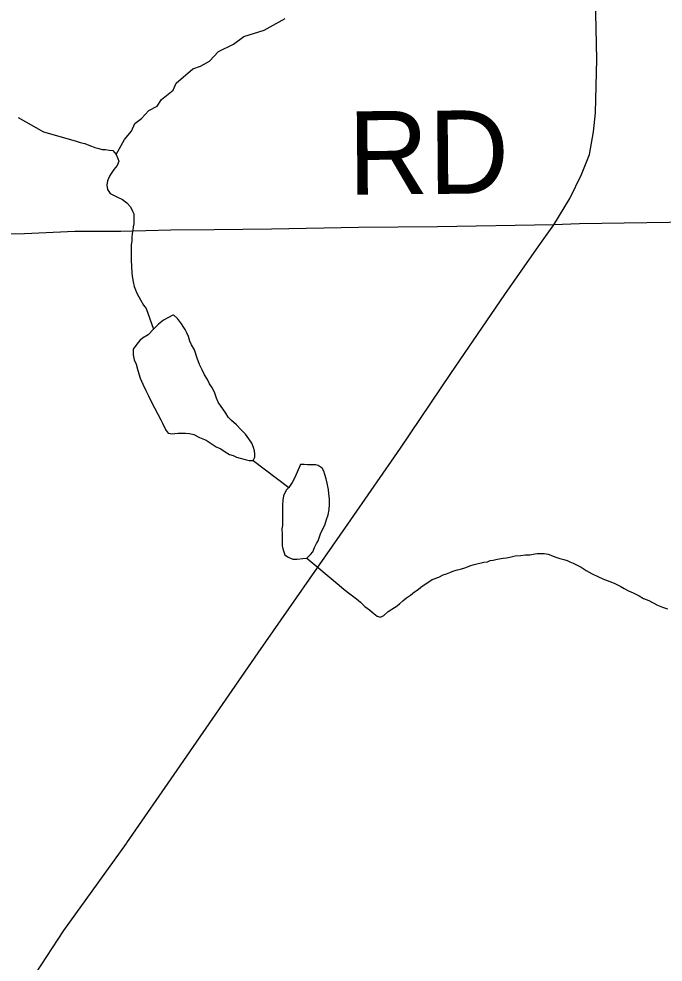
# Model space of a CAD drawing. Extents: x 10.6 to 44.6, y -2.6 to 23.4.
# Drawn here: x 18.638 to 19.078, y 20.958 to 21.601 of the extents above; entities that cross this region are included whole.
import ezdxf

# ---------------------------------------------------------------- set-up
doc = ezdxf.new("R2010")
doc.units = 0
for name, color, linetype in [('GM_X_County_Road', 7, 'Continuous'), ('GM_X_Minor_Lake', 7, 'Continuous'), ('GM_X_Minor_River', 7, 'Continuous'), ('GM_X_Township_Road', 7, 'Continuous'), ('GM_X_Township_Road_Text', 7, 'Continuous')]:
    doc.layers.add(name, color=color, linetype=linetype)

msp = doc.modelspace()

# ---------------------------------------------------------------- linework, layer by layer
at = {"layer": 'GM_X_County_Road'}
for points in [[(19.00322, 21.46045), (19.01412, 21.47847), (19.02214, 21.49474), (19.02756, 21.50841), (19.03039, 21.52397), (19.03157, 21.53694), (19.03251, 21.57349), (19.02945, 21.71921), (19.02638, 21.9029), (19.02544, 22.07597), (19.02449, 22.15284)], [(18.71175, 21.03851), (18.71209, 21.03898), (18.74627, 21.0886), (18.80163, 21.16866), (18.86269, 21.25633), (18.89857, 21.3081), (18.93312, 21.35924), (18.96991, 21.41303), (18.99307, 21.44612), (19.00322, 21.46045)], [(18.65353, 19.68169), (18.65325, 19.72843), (18.65255, 19.75334), (18.65157, 19.8149), (18.64967, 20.03613), (18.64724, 20.34689), (18.6468, 20.39342), (18.64504, 20.55685), (18.64439, 20.60717), (18.64297, 20.76919), (18.64171, 20.89135), (18.6416, 20.92773), (18.64448, 20.94031), (18.64978, 20.94965), (18.66904, 20.97919), (18.71175, 21.03851)]]:
    msp.add_lwpolyline(points, dxfattribs=at)
at = {"layer": 'GM_X_Minor_Lake'}
for points in [[(18.74347, 21.39901), (18.73704, 21.39554), (18.73364, 21.39285), (18.73025, 21.38941), (18.72649, 21.38558), (18.72271, 21.38328), (18.72083, 21.38174), (18.71895, 21.37907), (18.71632, 21.37563), (18.71635, 21.37183), (18.71713, 21.36842), (18.7183, 21.36539), (18.71947, 21.36122), (18.72103, 21.35591), (18.72296, 21.35175), (18.72489, 21.34758), (18.72681, 21.3438), (18.72874, 21.33963), (18.73529, 21.32752), (18.73644, 21.32526), (18.73761, 21.32222), (18.73876, 21.32033), (18.74029, 21.31845), (18.74295, 21.31808), (18.74485, 21.3181), (18.74712, 21.31849), (18.7494, 21.31851), (18.75206, 21.31853), (18.75472, 21.31817), (18.75776, 21.31743), (18.76157, 21.31556), (18.76614, 21.3137), (18.76957, 21.31144), (18.773, 21.30919), (18.77605, 21.30769), (18.7791, 21.30581), (18.78215, 21.30394), (18.78444, 21.30319), (18.78672, 21.30207)], [(18.74347, 21.39901), (18.73704, 21.39554), (18.73364, 21.39285), (18.73025, 21.38941), (18.72649, 21.38558), (18.72271, 21.38328), (18.72083, 21.38174), (18.71895, 21.37907), (18.71632, 21.37563), (18.71635, 21.37183), (18.71713, 21.36842), (18.7183, 21.36539), (18.71947, 21.36122), (18.72103, 21.35591), (18.72296, 21.35175), (18.72489, 21.34758), (18.72681, 21.3438), (18.72874, 21.33963), (18.73529, 21.32752), (18.73644, 21.32526), (18.73761, 21.32222), (18.73876, 21.32033), (18.74029, 21.31845), (18.74295, 21.31808), (18.74485, 21.3181), (18.74712, 21.31849), (18.7494, 21.31851), (18.75206, 21.31853), (18.75472, 21.31817), (18.75776, 21.31743), (18.76157, 21.31556), (18.76614, 21.3137), (18.76957, 21.31144), (18.773, 21.30919), (18.77605, 21.30769), (18.7791, 21.30581), (18.78215, 21.30394), (18.78444, 21.30319), (18.78672, 21.30207), (18.78938, 21.30133), (18.79281, 21.30059), (18.79547, 21.29985), (18.79812, 21.29987), (18.79924, 21.30216), (18.79923, 21.30444), (18.79921, 21.30634), (18.79844, 21.30861), (18.79727, 21.31164), (18.79535, 21.31467), (18.79305, 21.31769), (18.78999, 21.32071), (18.78693, 21.3241), (18.78349, 21.32712), (18.7812, 21.32938), (18.77966, 21.33203), (18.77429, 21.33959), (18.77313, 21.34224), (18.77196, 21.34565), (18.77042, 21.34906), (18.7685, 21.35208), (18.76696, 21.35511), (18.76503, 21.35813), (18.76349, 21.36154), (18.76156, 21.36533), (18.76001, 21.36949), (18.75807, 21.37518), (18.75615, 21.37858), (18.75499, 21.38124), (18.7542, 21.38427), (18.75305, 21.38692), (18.75189, 21.38919), (18.75036, 21.39108), (18.7492, 21.39297), (18.74805, 21.39486), (18.74652, 21.39675), (18.74423, 21.39863), (18.74384, 21.39901), (18.74347, 21.39901)], [(18.78672, 21.30207), (18.78938, 21.30133), (18.79281, 21.30059), (18.79547, 21.29985), (18.79812, 21.29987), (18.79924, 21.30216), (18.79923, 21.30444), (18.79921, 21.30634), (18.79844, 21.30861), (18.79727, 21.31164), (18.79535, 21.31467), (18.79305, 21.31769), (18.78999, 21.32071), (18.78693, 21.3241), (18.78349, 21.32712), (18.7812, 21.32938), (18.77966, 21.33203), (18.77429, 21.33959), (18.77313, 21.34224), (18.77196, 21.34565), (18.77042, 21.34906), (18.7685, 21.35208), (18.76696, 21.35511), (18.76503, 21.35813), (18.76349, 21.36154), (18.76156, 21.36533), (18.76001, 21.36949), (18.75807, 21.37518), (18.75615, 21.37858), (18.75499, 21.38124), (18.7542, 21.38427), (18.75305, 21.38692), (18.75189, 21.38919), (18.75036, 21.39108), (18.7492, 21.39297), (18.74805, 21.39486), (18.74652, 21.39675), (18.74423, 21.39863), (18.74384, 21.39901), (18.74347, 21.39901)], [(18.83041, 21.29707), (18.82668, 21.28831), (18.82481, 21.28488), (18.82256, 21.28144), (18.82067, 21.27953), (18.81881, 21.27571), (18.81845, 21.27267), (18.81809, 21.26963), (18.81812, 21.26621), (18.81814, 21.26279), (18.81817, 21.26013), (18.81818, 21.25785), (18.8182, 21.25557), (18.81784, 21.25329), (18.81787, 21.24949), (18.81789, 21.24721), (18.81791, 21.24456), (18.81793, 21.24152), (18.81832, 21.23962), (18.81988, 21.23545), (18.82216, 21.23395), (18.82521, 21.23245), (18.82825, 21.23247), (18.83204, 21.23288), (18.83469, 21.23328), (18.83733, 21.23558), (18.83884, 21.23749), (18.83995, 21.24054), (18.84145, 21.24321), (18.84257, 21.24512), (18.84406, 21.24968), (18.84555, 21.25274), (18.84704, 21.25578), (18.84815, 21.25959), (18.84927, 21.26264), (18.85, 21.26645), (18.85035, 21.26986), (18.85032, 21.27366), (18.84991, 21.27708), (18.84951, 21.28012), (18.84912, 21.28201), (18.84872, 21.28429), (18.84794, 21.28732), (18.84716, 21.29036), (18.84638, 21.29263), (18.84523, 21.29452), (18.84256, 21.2964), (18.84065, 21.29677), (18.838, 21.29675), (18.83534, 21.29673), (18.83306, 21.29709), (18.83116, 21.29708), (18.83041, 21.29707)], [(18.83041, 21.29707), (18.82668, 21.28831), (18.82481, 21.28488), (18.82256, 21.28144), (18.82067, 21.27953), (18.81881, 21.27571), (18.81845, 21.27267), (18.81809, 21.26963), (18.81812, 21.26621), (18.81814, 21.26279), (18.81817, 21.26013), (18.81818, 21.25785), (18.8182, 21.25557), (18.81784, 21.25329), (18.81787, 21.24949), (18.81789, 21.24721), (18.81791, 21.24456), (18.81793, 21.24152), (18.81832, 21.23962), (18.81988, 21.23545), (18.82216, 21.23395), (18.82521, 21.23245), (18.82825, 21.23247), (18.83204, 21.23288), (18.83469, 21.23328), (18.83733, 21.23558), (18.83884, 21.23749)], [(18.83884, 21.23749), (18.83995, 21.24054), (18.84145, 21.24321), (18.84257, 21.24512), (18.84406, 21.24968), (18.84555, 21.25274), (18.84704, 21.25578), (18.84815, 21.25959), (18.84927, 21.26264), (18.85, 21.26645), (18.85035, 21.26986), (18.85032, 21.27366), (18.84991, 21.27708), (18.84951, 21.28012), (18.84912, 21.28201), (18.84872, 21.28429), (18.84794, 21.28732), (18.84716, 21.29036), (18.84638, 21.29263), (18.84523, 21.29452), (18.84256, 21.2964), (18.84065, 21.29677), (18.838, 21.29675), (18.83534, 21.29673), (18.83306, 21.29709), (18.83116, 21.29708), (18.83041, 21.29707)]]:
    msp.add_lwpolyline(points, dxfattribs=at)
at = {"layer": 'GM_X_Minor_River'}
for points in [[(18.70466, 21.50851), (18.71035, 21.51863), (18.71529, 21.52433), (18.71756, 21.52965), (18.72212, 21.53307), (18.72705, 21.5384), (18.73274, 21.54144), (18.73578, 21.546), (18.74374, 21.55247), (18.74564, 21.55703), (18.75703, 21.56691), (18.76234, 21.56882), (18.76841, 21.57224), (18.77448, 21.5787), (18.78472, 21.58365), (18.79194, 21.58898), (18.80559, 21.59317), (18.82001, 21.60116)], [(18.63786, 21.53362), (18.65513, 21.52404)], [(18.65513, 21.52404), (18.67689, 21.5178), (18.68031, 21.51668), (18.68335, 21.51595), (18.68602, 21.51483), (18.68792, 21.51408), (18.6902, 21.51334), (18.69287, 21.5126), (18.69515, 21.51186), (18.69743, 21.51187), (18.70009, 21.51151), (18.70237, 21.51115), (18.70466, 21.50851), (18.70582, 21.50585), (18.7066, 21.50396), (18.70548, 21.50091), (18.70323, 21.49824), (18.70135, 21.49556), (18.70022, 21.49366), (18.69873, 21.49061), (18.69837, 21.48757), (18.69878, 21.48453), (18.7007, 21.48189), (18.70298, 21.48076), (18.70527, 21.47964), (18.70908, 21.47777), (18.71213, 21.47551), (18.71443, 21.47287), (18.71597, 21.46984), (18.71674, 21.46795), (18.71676, 21.46567), (18.71678, 21.46339), (18.7168, 21.46111), (18.71643, 21.45921), (18.71607, 21.45693), (18.71571, 21.45464), (18.71535, 21.45198), (18.71537, 21.44932), (18.71501, 21.44704), (18.71503, 21.44438), (18.71505, 21.4421), (18.71506, 21.43982), (18.71509, 21.43602), (18.71512, 21.43261), (18.71554, 21.42729), (18.71594, 21.42425), (18.71634, 21.4216), (18.71713, 21.41857), (18.7179, 21.41629), (18.71868, 21.4144), (18.72022, 21.41137), (18.72137, 21.40948), (18.7233, 21.4057), (18.72521, 21.40343), (18.73025, 21.38941)], [(18.79812, 21.29987), (18.82256, 21.28144)], [(18.83469, 21.23328), (18.85685, 21.21483), (18.86029, 21.21181), (18.86411, 21.2088), (18.86868, 21.20542), (18.87136, 21.20316), (18.87442, 21.20014), (18.87747, 21.19788), (18.87938, 21.19638), (18.88282, 21.19374), (18.8851, 21.193), (18.88737, 21.19416), (18.89038, 21.19684), (18.89454, 21.19953), (18.89643, 21.20068), (18.89831, 21.20221), (18.9002, 21.20413), (18.90284, 21.20605), (18.90548, 21.20797), (18.90812, 21.21027), (18.91076, 21.2118), (18.91265, 21.21334), (18.9202, 21.21871), (18.92474, 21.22026), (18.92777, 21.22181), (18.93004, 21.22258), (18.93231, 21.22336), (18.93495, 21.22452), (18.93761, 21.2253), (18.9395, 21.22569), (18.94329, 21.22686), (18.94593, 21.22802), (18.94897, 21.2288), (18.95541, 21.23037), (18.95806, 21.23077), (18.95995, 21.23154), (18.96184, 21.23193), (18.96374, 21.23233), (18.96601, 21.23272), (18.96867, 21.23312), (18.97094, 21.23352), (18.97322, 21.23392), (18.97511, 21.23431), (18.977, 21.2347), (18.98042, 21.23511), (18.98383, 21.23551), (18.98687, 21.23554), (18.98914, 21.23593), (18.99179, 21.23633), (18.99445, 21.23635), (18.99673, 21.23637), (18.99938, 21.23601), (19.00129, 21.23526), (19.00395, 21.23414), (19.00738, 21.23303), (19.01004, 21.23229), (19.01232, 21.23154), (19.01423, 21.2308), (19.01651, 21.22967), (19.0188, 21.22855), (19.02185, 21.22706), (19.02528, 21.2248), (19.02947, 21.22255), (19.03328, 21.22068), (19.03671, 21.21919), (19.04432, 21.2162), (19.04661, 21.21508), (19.04889, 21.21396), (19.05118, 21.21245), (19.05423, 21.21096), (19.05728, 21.20946), (19.06147, 21.20759), (19.06452, 21.20571), (19.06795, 21.20422), (19.07099, 21.20272), (19.07404, 21.20123), (19.07747, 21.19973), (19.08089, 21.19862)]]:
    msp.add_lwpolyline(points, dxfattribs=at)
at = {"layer": 'GM_X_Township_Road'}
msp.add_lwpolyline([(19.42685, 21.46724), (19.37854, 21.46597), (19.30629, 21.46512), (19.1584, 21.46321), (19.02068, 21.46109), (19.00322, 21.46045), (18.92381, 21.45913), (18.87005, 21.45866), (18.81063, 21.45748), (18.7716, 21.45705), (18.74201, 21.45677), (18.70786, 21.45603), (18.67646, 21.45606), (18.64227, 21.45441), (18.5206, 21.45253), (18.38478, 21.45041), (18.35035, 21.4497), (18.26877, 21.44805), (18.23151, 21.44758), (18.20817, 21.44734), (18.19923, 21.44718)], dxfattribs=at)

# ---------------------------------------------------------------- texts
at = {"layer": 'GM_X_Township_Road_Text'}
msp.add_text('RD', height=0.056818, rotation=0.4838, dxfattribs=at).set_placement((18.86312, 21.48108))

doc.saveas('drawing.dxf')
